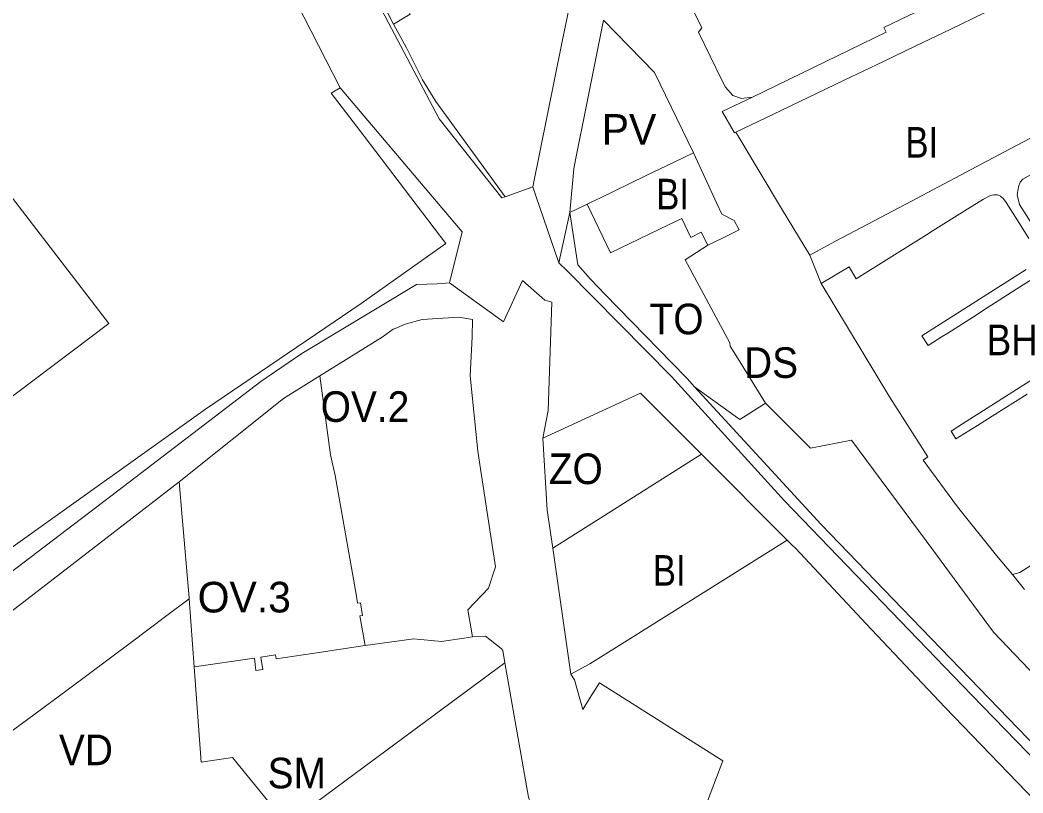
# Model space of a CAD drawing. Extents: x -650451 to -642268, y -1075216 to -1066610.
# Drawn here: x -647477.1 to -647083.9, y -1072001.3 to -1071698.5 of the extents above; entities that cross this region are included whole.
import ezdxf

# ---------------------------------------------------------------- set-up
doc = ezdxf.new("R2010")
doc.units = 0
doc.header["$LTSCALE"] = 4.8
for name, color, linetype, lineweight in [('1', 7, 'Continuous', 13), ('11', 7, 'Continuous', 13), ('15', 7, 'Continuous', 13), ('18', 7, 'Continuous', 13), ('2', 7, 'Continuous', 13), ('24', 7, 'Continuous', 13), ('25', 7, 'Continuous', 13), ('30', 7, 'Continuous', 13), ('31', 7, 'Continuous', 13), ('35', 7, 'Continuous', 13), ('42', 7, 'Continuous', 13), ('46', 7, 'Continuous', 13), ('48', 7, 'Continuous', 13)]:
    doc.layers.add(name, color=color, linetype=linetype, lineweight=lineweight)
doc.layers.add('62', color=7, linetype='Continuous')

msp = doc.modelspace()

# ---------------------------------------------------------------- linework, layer by layer
at = {"layer": '1'}
for points in [[(-647226.15, -1071668.97), (-647223.35, -1071667.56), (-647210.82, -1071662.45), (-647167.61, -1071645.19), (-647164.58, -1071643.95), (-647164.33, -1071643.85), (-647162.03, -1071642.89), (-647145.49, -1071636.01), (-647126.47, -1071627.9), (-647110.23, -1071621.31), (-647106.93, -1071622.58), (-647095.76, -1071647.71), (-647084.58, -1071672.83), (-647085.75, -1071676.06), (-647101.45, -1071683.6), (-647119.93, -1071692.46), (-647138.42, -1071701.32), (-647137.54, -1071703.14), (-647190.01, -1071728.61)], [(-647190.01, -1071728.61), (-647194.29, -1071729.19), (-647197.68, -1071727.96), (-647200.55, -1071724.8), (-647201.96, -1071721.97), (-647211.1, -1071703.21), (-647209.87, -1071701.56), (-647219.87, -1071680.91), (-647221.77, -1071679.16), (-647226.15, -1071668.97)], [(-647162.98, -1071801.68), (-647152.08, -1071795.15), (-647149.32, -1071799.92), (-647144.68, -1071797.01), (-647135.34, -1071791.17), (-647121.76, -1071782.65), (-647119.06, -1071780.95), (-647105.49, -1071772.47), (-647099.39, -1071768.65), (-647096.58, -1071767.23), (-647095.35, -1071766.89), (-647093.94, -1071766.95), (-647092.65, -1071767.48), (-647091.55, -1071768.46), (-647090.45, -1071769.99), (-647085.97, -1071777.09), (-647081.6, -1071784.03)], [(-647082.6, -1071796.25), (-647123.49, -1071822.22), (-647121.04, -1071825.98), (-647115.55, -1071822.47), (-647113.35, -1071821.09), (-647101.9, -1071813.79), (-647099.71, -1071812.41), (-647088.14, -1071804.99), (-647086.28, -1071803.82), (-647080.27, -1071799.98)], [(-647088.04, -1071915.77), (-647094.25, -1071908.29), (-647109.58, -1071889.27), (-647123, -1071870.89), (-647121.15, -1071869.68), (-647136.28, -1071846.08), (-647162.98, -1071801.68)], [(-647062.79, -1071828.24), (-647109.01, -1071857.63), (-647112.08, -1071859.59), (-647110.25, -1071862.57), (-647101.76, -1071857.3), (-647095.99, -1071853.69), (-647082.3, -1071845.09)], [(-647072.19, -1071906.77), (-647085.18, -1071914.96), (-647088.04, -1071915.77)]]:
    msp.add_lwpolyline(points, dxfattribs=at)
at = {"layer": '11'}
for points in [[(-647359.619, -1071837.88), (-647335.14, -1071822.68), (-647330.84, -1071819.57), (-647330.12, -1071819.27), (-647326.2, -1071817.62), (-647319.47, -1071815.74), (-647305.05, -1071814.89), (-647299.79, -1071815.76), (-647299.82, -1071822.58), (-647300.71, -1071837.85), (-647297.65, -1071867.36), (-647296.17, -1071876.93), (-647290.66, -1071912.66), (-647293.47, -1071921.12), (-647301.51, -1071929.55), (-647299.8, -1071940.18)], [(-647414.81, -1071879.43), (-647373.84, -1071846.71), (-647359.619, -1071837.88)], [(-647359.619, -1071837.88), (-647355.37, -1071868.81), (-647353.57, -1071876.89), (-647345.28, -1071924.22), (-647344.8, -1071926.98), (-647343.71, -1071926.78), (-647342.84, -1071931.76), (-647343.93, -1071931.95), (-647341.879, -1071943.571)], [(-647341.879, -1071943.571), (-647343.93, -1071931.95), (-647342.84, -1071931.76), (-647343.71, -1071926.78), (-647344.8, -1071926.98), (-647345.28, -1071924.22), (-647353.57, -1071876.89), (-647355.37, -1071868.81), (-647359.619, -1071837.88)], [(-647410.79, -1071925.32), (-647410.84, -1071924.81), (-647413.57, -1071893.27), (-647414.81, -1071879.43)], [(-647341.879, -1071943.571), (-647345.3, -1071944.05), (-647359.05, -1071946.19), (-647376.76, -1071948.81), (-647377.02, -1071947.21), (-647382.69, -1071948.13), (-647381.91, -1071952.94), (-647384.65, -1071953.41), (-647385.28, -1071948.55), (-647408.85, -1071951.95), (-647410.79, -1071925.32)], [(-647299.8, -1071940.18), (-647303.12, -1071940.66), (-647311.9, -1071942.01), (-647322.73, -1071940.89), (-647341.879, -1071943.571)]]:
    msp.add_lwpolyline(points, dxfattribs=at)
at = {"layer": '15'}
for p, q in [((-647265.83, -1071793.64), (-647261.54, -1071773.86)), ((-647162.98, -1071801.68), (-647167.51, -1071790.62))]:
    msp.add_line(p, q, dxfattribs=at)
for points in [[(-647286.89, -1071767.67), (-647288.23, -1071768.15), (-647312.86, -1071737.11), (-647344.03, -1071677.91), (-647355.85, -1071645.37), (-647359.23, -1071637.45), (-647363.05, -1071628.52), (-647368.43, -1071610.03), (-647375.33, -1071572.37), (-647377.13, -1071562.56)], [(-647190.01, -1071728.61), (-647137.54, -1071703.14), (-647138.42, -1071701.32), (-647119.93, -1071692.46), (-647101.45, -1071683.6), (-647085.75, -1071676.06), (-647084.58, -1071672.83), (-647095.76, -1071647.71), (-647106.93, -1071622.58), (-647110.23, -1071621.31), (-647126.47, -1071627.9), (-647145.49, -1071636.01), (-647162.03, -1071642.89), (-647164.33, -1071643.85), (-647164.58, -1071643.95), (-647167.61, -1071645.19), (-647210.82, -1071662.45), (-647223.35, -1071667.56), (-647226.15, -1071668.97)], [(-647330.34, -1071678.82), (-647339.211, -1071683.431), (-647330.73, -1071700.09)], [(-647167.51, -1071790.62), (-647157.46, -1071785.09), (-647129.85, -1071770.54), (-647089.14, -1071749.1), (-647075.69, -1071742.01), (-647058.17, -1071732.78), (-647064.51, -1071718.64), (-647070.49, -1071705.09), (-647078.89, -1071686.07), (-647098.96, -1071695.68), (-647112.4, -1071702.17), (-647125.95, -1071708.59), (-647138.56, -1071714.63), (-647153.95, -1071722.02), (-647181.96, -1071735.45), (-647196.44, -1071742.38)], [(-647261.54, -1071773.86), (-647260.05, -1071756.78), (-647259.35, -1071753.28), (-647255.03, -1071731.79), (-647248.348, -1071698.466)], [(-647248.348, -1071698.466), (-647228.439, -1071718.98), (-647213.12, -1071750.48)], [(-647330.73, -1071700.09), (-647325.57, -1071709.29), (-647319.33, -1071721.82), (-647314.15, -1071730.37), (-647286.89, -1071767.67)], [(-647196.44, -1071742.38), (-647197.06, -1071742.68), (-647201.88, -1071734.26), (-647190.01, -1071728.61)], [(-647044.83, -1071763.37), (-647053.43, -1071743.63), (-647083.97, -1071760.74), (-647084.95, -1071761.98), (-647085.71, -1071763.75), (-647086.19, -1071766.95), (-647085.25, -1071770.69), (-647074.99, -1071786.99), (-647073.19, -1071789.9), (-647044.12, -1071836.68), (-647040.2, -1071839.6), (-647037.23, -1071841.82)], [(-647213.12, -1071750.48), (-647217.38, -1071752.53), (-647223.38, -1071755.43), (-647231.94, -1071759.56), (-647250.09, -1071768.33), (-647250.77, -1071768.65), (-647254.78, -1071770.59)], [(-647081.6, -1071784.03), (-647085.97, -1071777.09), (-647090.45, -1071769.99), (-647091.55, -1071768.46), (-647092.65, -1071767.48), (-647093.94, -1071766.95), (-647095.35, -1071766.89), (-647096.58, -1071767.23), (-647099.39, -1071768.65), (-647105.49, -1071772.47), (-647119.06, -1071780.95), (-647121.76, -1071782.65), (-647135.34, -1071791.17), (-647144.68, -1071797.01), (-647149.32, -1071799.92), (-647152.08, -1071795.15), (-647162.98, -1071801.68)], [(-647254.78, -1071770.59), (-647255.51, -1071770.95), (-647261.54, -1071773.86)], [(-647261.54, -1071773.86), (-647258.5, -1071794.33), (-647253.45, -1071799.98), (-647247.86, -1071805.82), (-647216.08, -1071838.43), (-647215.58, -1071838.98), (-647212.66, -1071842.15)], [(-646900.046, -1072175.154), (-646955.57, -1072118.88), (-647027.11, -1072042.92), (-647060.23, -1072007.95), (-647104.1, -1071962.84), (-647177.46, -1071886.9), (-647221.71, -1071838.15), (-647262.68, -1071796.7), (-647265.83, -1071793.64)], [(-647080.27, -1071799.98), (-647086.28, -1071803.82), (-647088.14, -1071804.99), (-647099.71, -1071812.41), (-647101.9, -1071813.79), (-647113.35, -1071821.09), (-647115.55, -1071822.47), (-647121.04, -1071825.98), (-647123.49, -1071822.22), (-647082.6, -1071796.25)], [(-647082.3, -1071845.09), (-647095.99, -1071853.69), (-647101.76, -1071857.3), (-647110.25, -1071862.57), (-647112.08, -1071859.59), (-647109.01, -1071857.63), (-647062.79, -1071828.24)], [(-647212.66, -1071842.15), (-647163.08, -1071896.13), (-647131.146, -1071929.146)], [(-647088.04, -1071915.77), (-647085.18, -1071914.96), (-647072.19, -1071906.77)], [(-647083.23, -1071921.57), (-647088.04, -1071915.77)], [(-647131.146, -1071929.146), (-647101.07, -1071960.24), (-647055.16, -1072007.74), (-647023.04, -1072041.63), (-646981.35, -1072085.77), (-646967.25, -1072100.6), (-646966.54, -1072101.4), (-646951.95, -1072116.84), (-646941.45, -1072126.84), (-646927.14, -1072136.74), (-646891.05, -1072172.79), (-646890.044, -1072174.056), (-646900.046, -1072175.154)]]:
    msp.add_lwpolyline(points, dxfattribs=at)
at = {"layer": '18'}
for points in [[(-647341.879, -1071943.571), (-647322.73, -1071940.89), (-647311.9, -1071942.01), (-647303.12, -1071940.66), (-647299.8, -1071940.18)], [(-647299.8, -1071940.18), (-647294.62, -1071939.95), (-647288.49, -1071944.76), (-647287.83, -1071945.52), (-647287.04, -1071950.34)], [(-647408.85, -1071951.95), (-647385.28, -1071948.55), (-647384.65, -1071953.41), (-647381.91, -1071952.94), (-647382.69, -1071948.13), (-647377.02, -1071947.21), (-647376.76, -1071948.81), (-647359.05, -1071946.19), (-647345.3, -1071944.05), (-647341.879, -1071943.571)], [(-647287.04, -1071950.34), (-647342.705, -1071991.503), (-647345.75, -1071993.72), (-647372.56, -1072013.58)], [(-647372.56, -1072013.58), (-647393.87, -1071987.45), (-647406.14, -1071989.31), (-647408.85, -1071951.95)]]:
    msp.add_lwpolyline(points, dxfattribs=at)
at = {"layer": '2'}
for points in [[(-647261.57, -1071672.49), (-647257.6, -1071673.25), (-647264.74, -1071707.55), (-647276.12, -1071763.84), (-647286.89, -1071767.67)], [(-647330.73, -1071700.09), (-647324.21, -1071696.2), (-647331.65, -1071681.7), (-647330.34, -1071678.82)], [(-647196.44, -1071742.38), (-647181.96, -1071735.45), (-647153.95, -1071722.02), (-647138.56, -1071714.63), (-647125.95, -1071708.59), (-647112.4, -1071702.17), (-647098.96, -1071695.68), (-647078.89, -1071686.07), (-647070.49, -1071705.09), (-647064.51, -1071718.64), (-647058.17, -1071732.78), (-647075.69, -1071742.01), (-647089.14, -1071749.1), (-647129.85, -1071770.54), (-647157.46, -1071785.09), (-647167.51, -1071790.62)], [(-647286.89, -1071767.67), (-647314.15, -1071730.37), (-647319.33, -1071721.82), (-647325.57, -1071709.29), (-647330.73, -1071700.09)], [(-647167.51, -1071790.62), (-647178.16, -1071772.89), (-647196.44, -1071742.38)], [(-647254.78, -1071770.59), (-647250.77, -1071768.65), (-647250.09, -1071768.33), (-647231.94, -1071759.56), (-647223.38, -1071755.43), (-647217.38, -1071752.53), (-647213.12, -1071750.48)], [(-647213.12, -1071750.48), (-647203.91, -1071770.28), (-647201.97, -1071774.46), (-647197.15, -1071777.01), (-647195.15, -1071780.64), (-647201.74, -1071783.86), (-647207.4, -1071786.63)], [(-647207.4, -1071786.63), (-647210.13, -1071781.59), (-647214.1, -1071783.6), (-647217.66, -1071776.19), (-647222.85, -1071778.68), (-647245.67, -1071789.64), (-647254.78, -1071770.59)], [(-647268.28, -1071905.44), (-647209.94, -1071868.59), (-647176.32, -1071902.3), (-647194.903, -1071913.941)], [(-647563.77, -1071994.38), (-647526.58, -1071966.06), (-647521.48, -1071962.13), (-647514.13, -1071955.89), (-647512.5, -1071954.41), (-647506.66, -1071950.84), (-647500, -1071945.35), (-647482, -1071931.27), (-647425.76, -1071887.88), (-647414.81, -1071879.43)], [(-647414.81, -1071879.43), (-647413.57, -1071893.27), (-647410.84, -1071924.81), (-647410.79, -1071925.32)], [(-647194.903, -1071913.941), (-647238.1, -1071941), (-647253.67, -1071950.76), (-647261.12, -1071954.82), (-647268.28, -1071905.44)], [(-647410.79, -1071925.32), (-647419.56, -1071931.85), (-647434.01, -1071942.62), (-647458.64, -1071960.99), (-647474.27, -1071972.55), (-647480.67, -1071977.28), (-647499.02, -1071990.86), (-647506.61, -1071996.29), (-647542.57, -1072021.99)], [(-647372.56, -1072013.58), (-647345.75, -1071993.72), (-647342.705, -1071991.503), (-647287.04, -1071950.34), (-647277.74, -1072003.02)]]:
    msp.add_lwpolyline(points, dxfattribs=at)
at = {"layer": '24'}
for points in [[(-647226.15, -1071668.97), (-647221.77, -1071679.16), (-647219.87, -1071680.91), (-647209.87, -1071701.56), (-647211.1, -1071703.21), (-647201.96, -1071721.97), (-647200.55, -1071724.8), (-647197.68, -1071727.96), (-647194.29, -1071729.19), (-647190.01, -1071728.61)], [(-647264.74, -1071707.55), (-647257.6, -1071673.25), (-647261.57, -1071672.49)], [(-647213.12, -1071750.48), (-647228.439, -1071718.98), (-647248.348, -1071698.466), (-647255.03, -1071731.79), (-647259.35, -1071753.28), (-647260.05, -1071756.78), (-647261.54, -1071773.86), (-647265.83, -1071793.64)], [(-647265.83, -1071793.64), (-647274.9, -1071767.36), (-647276.12, -1071763.84), (-647264.74, -1071707.55)], [(-647190.01, -1071728.61), (-647201.88, -1071734.26), (-647197.06, -1071742.68), (-647196.44, -1071742.38)], [(-647196.44, -1071742.38), (-647178.16, -1071772.89), (-647167.51, -1071790.62), (-647162.98, -1071801.68)], [(-647207.4, -1071786.63), (-647201.74, -1071783.86), (-647195.15, -1071780.64), (-647197.15, -1071777.01), (-647201.97, -1071774.46), (-647203.91, -1071770.28), (-647213.12, -1071750.48)], [(-647184.81, -1071848.61), (-647196.48, -1071829.81), (-647198.7, -1071826.22), (-647198.88, -1071824.95), (-647216.35, -1071792.45), (-647207.4, -1071786.63)], [(-647308.75, -1071801.45), (-647287.63, -1071816.68), (-647280.08, -1071800.45), (-647271.44, -1071808.2), (-647268.6, -1071808.97), (-647270.13, -1071851.5), (-647272.1, -1071862.33)], [(-647659.22, -1072050.95), (-647605.09, -1072010.57), (-647591.5, -1072000), (-647521.64, -1071945.95), (-647438.78, -1071882.93), (-647382.74, -1071840.09), (-647366.62, -1071829.15), (-647321.66, -1071802.11), (-647313.65, -1071801.77), (-647308.75, -1071801.45)], [(-647162.98, -1071801.68), (-647136.28, -1071846.08), (-647121.15, -1071869.68), (-647123, -1071870.89), (-647109.58, -1071889.27), (-647094.25, -1071908.29), (-647088.04, -1071915.77), (-647083.23, -1071921.57)], [(-647299.8, -1071940.18), (-647301.51, -1071929.55), (-647293.47, -1071921.12), (-647290.66, -1071912.66), (-647296.17, -1071876.93), (-647297.65, -1071867.36), (-647300.71, -1071837.85), (-647299.82, -1071822.58), (-647299.79, -1071815.76), (-647305.05, -1071814.89), (-647319.47, -1071815.74), (-647326.2, -1071817.62), (-647330.12, -1071819.27), (-647330.84, -1071819.57), (-647335.14, -1071822.68), (-647359.619, -1071837.88)], [(-647359.619, -1071837.88), (-647373.84, -1071846.71), (-647414.81, -1071879.43)], [(-647114.479, -1071912.479), (-647118.79, -1071906.59), (-647151.07, -1071863.08), (-647167.15, -1071866.22), (-647184.81, -1071848.61)], [(-647272.1, -1071862.33), (-647270.45, -1071890.51), (-647268.28, -1071905.44), (-647261.12, -1071954.82)], [(-647414.81, -1071879.43), (-647425.76, -1071887.88), (-647482, -1071931.27), (-647500, -1071945.35), (-647506.66, -1071950.84), (-647512.5, -1071954.41), (-647514.13, -1071955.89), (-647521.48, -1071962.13), (-647526.58, -1071966.06), (-647563.77, -1071994.38), (-647584.202, -1072009.747)], [(-646743.596, -1072115.986), (-646763.93, -1072117.61), (-646771.31, -1072117.49), (-646806.87, -1072116.94), (-646832.01, -1072113.66), (-646868.61, -1072102.6), (-646876.83, -1072100.12), (-646956.04, -1072061.95), (-646996.8, -1072034.35), (-647040.89, -1071996.58), (-647067.53, -1071967.54), (-647095.51, -1071938.39), (-647114.479, -1071912.479)], [(-647287.04, -1071950.34), (-647287.83, -1071945.52), (-647288.49, -1071944.76), (-647294.62, -1071939.95), (-647299.8, -1071940.18)], [(-647271.92, -1072022.5), (-647275.78, -1072009.02), (-647277.14, -1072004.87), (-647277.74, -1072003.02), (-647287.04, -1071950.34)], [(-647261.12, -1071954.82), (-647259.7, -1071957.06), (-647256.53, -1071968.64), (-647253.85, -1071964.38), (-647249.92, -1071958.12), (-647201.53, -1071988.71), (-647226.41, -1072054.11), (-647219.64, -1072074.29), (-647218.42, -1072079.01), (-647216.23, -1072084.14), (-647204.78, -1072110.92), (-647204.38, -1072111.87)]]:
    msp.add_lwpolyline(points, dxfattribs=at)
at = {"layer": '25'}
for points in [[(-647377.13, -1071562.56), (-647375.33, -1071572.37), (-647368.43, -1071610.03), (-647363.05, -1071628.52), (-647359.23, -1071637.45), (-647355.85, -1071645.37), (-647344.03, -1071677.91), (-647312.86, -1071737.11), (-647288.23, -1071768.15), (-647286.89, -1071767.67), (-647276.12, -1071763.84)], [(-647351.64, -1071725.05), (-647371.48, -1071686.13), (-647384.28, -1071668.72), (-647395.07, -1071663.45)], [(-647308.75, -1071801.45), (-647303.79, -1071781.47), (-647351.64, -1071725.05)], [(-647276.12, -1071763.84), (-647274.9, -1071767.36), (-647265.83, -1071793.64)], [(-647265.83, -1071793.64), (-647262.68, -1071796.7), (-647221.71, -1071838.15), (-647177.46, -1071886.9), (-647104.1, -1071962.84), (-647060.23, -1072007.95), (-647027.11, -1072042.92), (-646955.57, -1072118.88), (-646900.046, -1072175.154), (-646913.373, -1072176.618)], [(-647272.1, -1071862.33), (-647270.13, -1071851.5), (-647268.6, -1071808.97), (-647271.44, -1071808.2), (-647280.08, -1071800.45), (-647287.63, -1071816.68), (-647308.75, -1071801.45)], [(-647209.94, -1071868.59), (-647233.81, -1071844.66), (-647272.1, -1071862.33)], [(-646913.373, -1072176.618), (-646942.78, -1072144.74), (-646952.48, -1072134.22), (-646964.8, -1072121.83), (-646977.59, -1072108.96), (-646978.45, -1072108.09), (-647036.8, -1072048.41), (-647068.31, -1072015.68), (-647114.59, -1071967.77), (-647145.38, -1071935), (-647173.14, -1071905.45), (-647174.57, -1071904.06), (-647176.32, -1071902.3), (-647209.94, -1071868.59)]]:
    msp.add_lwpolyline(points, dxfattribs=at)
at = {"layer": '30'}
msp.add_lwpolyline([(-647503.26, -1071738.29), (-647442.31, -1071817.41), (-647522.28, -1071877.62), (-647583.25, -1071798.33)], close=True, dxfattribs=at)
at = {"layer": '31'}
for points in [[(-647261.54, -1071773.86), (-647255.51, -1071770.95), (-647254.78, -1071770.59)], [(-647254.78, -1071770.59), (-647245.67, -1071789.64), (-647222.85, -1071778.68), (-647217.66, -1071776.19), (-647214.1, -1071783.6), (-647210.13, -1071781.59), (-647207.4, -1071786.63)], [(-647212.66, -1071842.15), (-647215.58, -1071838.98), (-647216.08, -1071838.43), (-647247.86, -1071805.82), (-647253.45, -1071799.98), (-647258.5, -1071794.33), (-647261.54, -1071773.86)], [(-647207.4, -1071786.63), (-647216.35, -1071792.45), (-647198.88, -1071824.95), (-647198.7, -1071826.22), (-647196.48, -1071829.81), (-647184.81, -1071848.61)], [(-647184.81, -1071848.61), (-647185.62, -1071849.12), (-647194.96, -1071854.93), (-647205.62, -1071847.24), (-647212.66, -1071842.15)]]:
    msp.add_lwpolyline(points, dxfattribs=at)
at = {"layer": '35'}
for points in [[(-647542.57, -1072021.99), (-647506.61, -1071996.29), (-647499.02, -1071990.86), (-647480.67, -1071977.28), (-647474.27, -1071972.55), (-647458.64, -1071960.99), (-647434.01, -1071942.62), (-647419.56, -1071931.85), (-647410.79, -1071925.32), (-647408.85, -1071951.95)], [(-647408.85, -1071951.95), (-647406.14, -1071989.31), (-647393.87, -1071987.45), (-647372.56, -1072013.58), (-647342.24, -1072051.96), (-647395.13, -1072090.79)]]:
    msp.add_lwpolyline(points, dxfattribs=at)
at = {"layer": '42'}
for points in [[(-647272.1, -1071862.33), (-647233.81, -1071844.66), (-647209.94, -1071868.59), (-647268.28, -1071905.44)], [(-647268.28, -1071905.44), (-647270.45, -1071890.51), (-647272.1, -1071862.33)]]:
    msp.add_lwpolyline(points, dxfattribs=at)
at = {"layer": '46'}
for points in [[(-647395.07, -1071663.45), (-647384.28, -1071668.72), (-647371.48, -1071686.13), (-647351.64, -1071725.05)], [(-647351.64, -1071725.05), (-647355.11, -1071727.05), (-647342.27, -1071743.92), (-647310.23, -1071786.05), (-647343.45, -1071809.51), (-647404.5, -1071850.92), (-647480.76, -1071905.45), (-647532.55, -1071945.64), (-647538.882, -1071950.07)]]:
    msp.add_lwpolyline(points, dxfattribs=at)
msp.add_lwpolyline([(-647503.26, -1071738.29), (-647583.25, -1071798.33), (-647522.28, -1071877.62), (-647442.31, -1071817.41)], close=True, dxfattribs=at)
at = {"layer": '48'}
for points in [[(-647538.882, -1071950.07), (-647532.55, -1071945.64), (-647480.76, -1071905.45), (-647404.5, -1071850.92), (-647343.45, -1071809.51), (-647310.23, -1071786.05), (-647342.27, -1071743.92), (-647355.11, -1071727.05), (-647351.64, -1071725.05)], [(-647351.64, -1071725.05), (-647303.79, -1071781.47), (-647308.75, -1071801.45)], [(-647308.75, -1071801.45), (-647313.65, -1071801.77), (-647321.66, -1071802.11), (-647366.62, -1071829.15), (-647382.74, -1071840.09), (-647438.78, -1071882.93), (-647521.64, -1071945.95), (-647591.5, -1072000), (-647605.09, -1072010.57), (-647659.22, -1072050.95)]]:
    msp.add_lwpolyline(points, dxfattribs=at)

# ---------------------------------------------------------------- texts
at = {"layer": '62'}
for s, p in [('PV', (-647249.071, -1071747.3)), ('OV.3', (-647407.505, -1071930.6))]:
    msp.add_text(s, height=12, dxfattribs=at).set_placement(p)
for s, width, p in [('BI', 0.85, (-647130.018, -1071752.362)), ('BI', 0.85, (-647227.719, -1071772.662)), ('TO', 0.95, (-647230.31, -1071821.584)), ('BH', 0.9, (-647098.138, -1071829.805)), ('DS', 0.95, (-647193.265, -1071838.689)), ('OV.2', 0.95, (-647359.257, -1071855.921)), ('ZO', 0.95, (-647269.83, -1071880.299)), ('BI', 0.85, (-647229.04, -1071920.138)), ('VD', 0.95, (-647461.914, -1071990.455)), ('SM', 0.95, (-647380.059, -1071999.534))]:
    msp.add_text(s, height=12, dxfattribs=dict(at, width=width)).set_placement(p)

doc.saveas('drawing.dxf')
